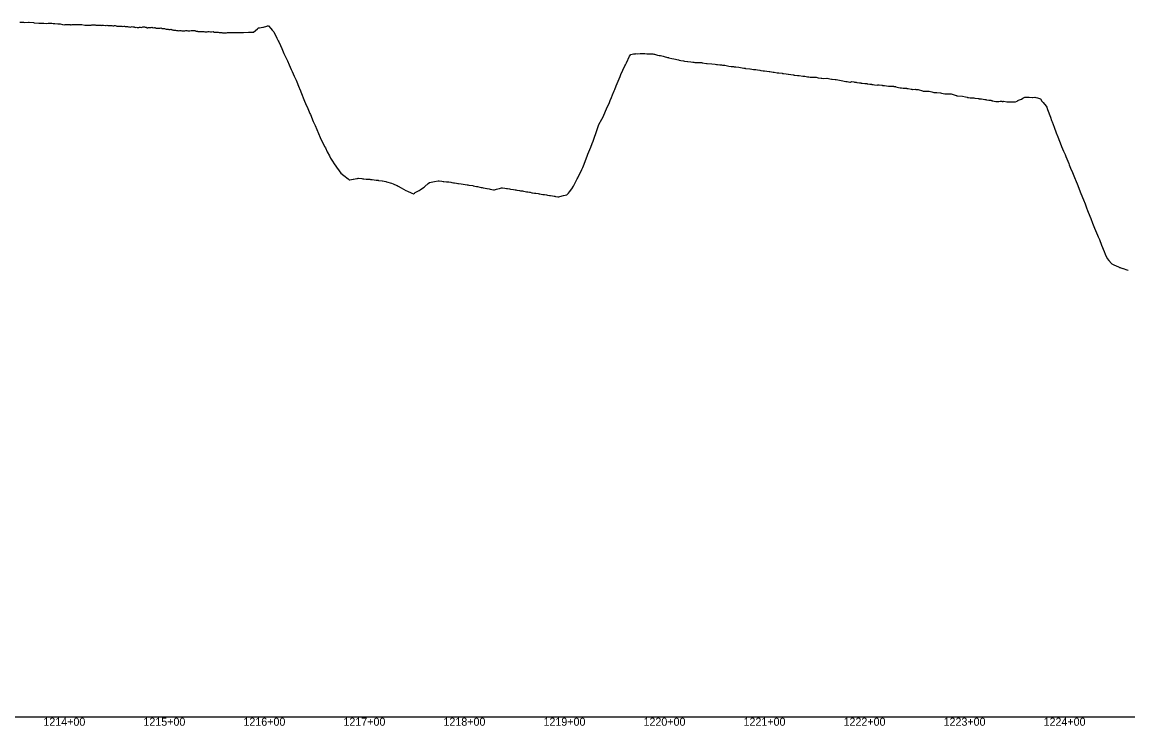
# Model space of a CAD drawing. Extents: x -3793 to 50787, y -1075 to 6138.
# Drawn here: x 8732 to 9837, y 991 to 1694 of the extents above; entities that cross this region are included whole.
import ezdxf

# ---------------------------------------------------------------- set-up
doc = ezdxf.new("R2010")
doc.units = 0
for name, color, linetype in [('RD_DDB_Profile_EX', 7, 'Continuous'), ('RD_DDB_StaTX', 7, 'Continuous'), ('RD_GPK_Profile_Cell', 7, 'Continuous')]:
    doc.layers.add(name, color=color, linetype=linetype)

msp = doc.modelspace()

# ---------------------------------------------------------------- linework, layer by layer
at = {"layer": 'RD_DDB_Profile_EX'}
for points in [[(8729.503009, 1693.61885), (8733.206748, 1693.6536), (8734.192229, 1693.5628), (8738.394902, 1693.783635), (8738.955283, 1693.729195), (8743.320547, 1693.309465), (8743.859296, 1693.25295), (8748.483948, 1692.711305), (8752.140934, 1692.67875), (8753.501889, 1692.682495), (8756.486141, 1692.57503), (8758.012612, 1692.695765), (8758.571274, 1692.74051), (8761.50016, 1692.83068), (8762.776944, 1692.56978), (8764.550411, 1692.29559), (8767.541276, 1692.136495), (8769.812808, 1692.064015), (8772.305608, 1691.5852), (8774.358646, 1691.19339), (8774.912452, 1691.28445), (8775.46886, 1691.344195), (8776.03563, 1691.381165), (8777.06994, 1691.36795), (8778.317092, 1691.353445)], [(8778.317092, 1691.353445), (8778.822135, 1691.306885), (8779.339304, 1691.28987), (8779.857607, 1691.27202), (8780.384342, 1691.22392), (8780.921404, 1691.232585), (8781.834272, 1691.353525), (8783.376872, 1691.559845), (8783.840112, 1691.470755), (8784.315116, 1691.424915), (8784.79204, 1691.47795), (8785.280299, 1691.41124), (8785.773518, 1691.36314), (8786.598604, 1691.35462), (8788.473506, 1691.33796), (8788.881253, 1691.301775), (8789.291653, 1691.448765), (8789.713053, 1691.43386), (8790.137156, 1691.33319), (8790.574923, 1691.29204), (8791.013971, 1691.29643), (8791.460292, 1691.41002), (8794.451086, 1690.839125), (8795.13079, 1690.782605), (8795.809634, 1690.729055), (8796.127268, 1690.749835), (8796.503834, 1690.774885), (8798.145026, 1690.802395), (8798.788009, 1690.817065), (8799.444191, 1690.832655), (8800.101338, 1690.810155), (8800.8916, 1690.89816), (8801.441501, 1691.07658), (8803.182473, 1691.186725), (8803.807684, 1691.16679), (8804.350347, 1691.052515), (8804.986315, 1691.026305), (8805.655932, 1690.903225), (8806.287984, 1690.8142), (8808.150589, 1690.80013), (8808.745268, 1690.71445), (8809.344991, 1690.661555), (8809.95555, 1690.75781), (8810.576196, 1690.61091), (8811.209994, 1690.5832), (8811.856287, 1690.65038), (8812.515526, 1690.88479), (8813.186561, 1690.76189), (8815.184597, 1690.579435), (8815.889955, 1690.55869), (8816.689718, 1690.610295), (8817.498778, 1690.581875), (8818.511931, 1690.452385), (8819.293957, 1690.511665), (8820.076716, 1690.447375), (8820.868121, 1690.387455), (8821.670294, 1690.322255), (8822.482793, 1690.215775), (8823.491217, 1690.230755), (8824.263819, 1690.564585), (8824.713261, 1690.57413), (8825.054311, 1690.58169), (8825.843105, 1689.97392), (8826.647153, 1689.917835), (8827.454116, 1689.90677), (8828.505099, 1689.90371), (8829.477593, 1689.640085), (8830.043024, 1689.60398), (8830.826273, 1689.665825), (8831.606377, 1689.61479), (8832.403258, 1689.519325), (8833.541954, 1689.68556), (8834.28046, 1689.66532), (8835.035142, 1689.57806), (8835.79681, 1689.40713), (8836.556064, 1689.39323), (8837.33281, 1689.335005), (8838.111449, 1689.2065), (8839.006257, 1689.07635), (8840.059784, 1688.78708), (8840.934873, 1689.08345), (8841.815117, 1689.46292), (8842.688934, 1689.23286), (8843.329714, 1689.154165), (8843.770589, 1689.014065), (8844.19166, 1688.88079), (8845.059041, 1688.56866), (8845.921982, 1688.59667), (8846.796789, 1688.28247), (8847.678055, 1688.267125), (8848.534921, 1688.405), (8849.192292, 1688.697695), (8850.052369, 1688.59745), (8850.916841, 1688.589545), (8851.778514, 1688.834265), (8852.654452, 1689.125415), (8853.362138, 1689.10319), (8854.20882, 1689.182515), (8855.049615, 1688.91474), (8855.904279, 1688.69496), (8856.764798, 1688.25346)], [(8856.764798, 1688.25346), (8857.619364, 1688.244755), (8858.063585, 1688.413415), (8858.490712, 1688.57624), (8859.360358, 1688.527365), (8860.234454, 1688.513885), (8860.949903, 1688.381085), (8861.87335, 1688.74537), (8862.827917, 1688.228265), (8863.719943, 1688.26896), (8864.114546, 1688.25207), (8865.030713, 1688.380965), (8865.940674, 1687.824885), (8866.863353, 1687.815185), (8867.786943, 1687.857365), (8868.706982, 1687.80132), (8869.113624, 1687.80464), (8870.027243, 1687.89286), (8870.942789, 1687.975795), (8871.85314, 1687.553225), (8872.356581, 1687.526275), (8872.773447, 1687.504425), (8873.698967, 1687.358), (8874.129244, 1687.36887), (8875.027652, 1686.956585), (8875.937406, 1686.901375), (8877.120913, 1686.88613), (8877.756621, 1686.75125), (8878.671669, 1686.38459), (8879.148652, 1686.391975), (8880.044018, 1686.292625), (8880.933991, 1686.828015), (8881.885246, 1686.219825), (8882.463674, 1686.050225), (8883.37176, 1685.90584), (8884.275622, 1685.849415), (8885.191266, 1685.74933), (8886.103441, 1685.555955), (8886.649578, 1685.409835), (8887.552523, 1685.31385), (8888.506193, 1685.25996), (8889.713202, 1685.54863), (8890.659473, 1685.30594), (8891.598323, 1685.25058), (8892.548906, 1685.24519), (8893.492124, 1685.095855), (8894.717623, 1685.125965), (8895.651409, 1685.54319), (8896.178242, 1685.48793), (8896.597256, 1685.444525), (8897.535595, 1685.15592), (8898.484876, 1685.1047), (8899.718753, 1685.157275), (8900.942574, 1685.335195), (8901.597687, 1685.43128), (8902.532601, 1685.372795), (8903.477448, 1685.464225), (8904.41505, 1685.318815), (8905.362584, 1684.986395), (8905.706906, 1684.881165), (8906.302849, 1684.699735), (8907.251447, 1684.60384), (8907.572052, 1684.556475), (8908.532971, 1684.505085), (8909.682771, 1684.56217), (8910.638738, 1684.511085), (8911.605644, 1684.559125), (8912.563005, 1684.364675), (8913.53022, 1684.31643), (8914.488393, 1684.17002), (8915.23557, 1684.16573), (8916.072952, 1684.13983), (8917.031532, 1684.20545), (8917.984575, 1684.508165), (8918.93213, 1684.335555), (8920.175132, 1684.237), (8921.116577, 1684.20795), (8922.979067, 1684.28914), (8923.900261, 1683.89177), (8924.814822, 1683.86445), (8925.266868, 1683.903985), (8926.175035, 1683.83552), (8927.074796, 1683.72309), (8927.966268, 1683.65609), (8928.849566, 1683.457145), (8929.724673, 1683.39232), (8930.591066, 1683.41685), (8931.449094, 1683.354035), (8932.120345, 1683.1483), (8933.046513, 1683.213275), (8933.967428, 1683.231955), (8934.292898, 1683.222275), (8934.883023, 1683.205495), (8935.337557, 1683.21851), (8936.250207, 1683.193395), (8937.156638, 1683.437835), (8938.056913, 1683.45689), (8939.05723, 1683.419795), (8939.833948, 1683.35399), (8940.435235, 1683.36549), (8941.317046, 1683.342285)], [(8941.317046, 1683.342285), (8942.191584, 1683.319275), (8943.058938, 1683.33953), (8943.919189, 1683.316845), (8944.772162, 1683.295365), (8945.58039, 1683.32554), (8946.417672, 1683.346805), (8947.246467, 1683.408765), (8948.066904, 1683.26657), (8948.585895, 1683.320875), (8949.205017, 1683.386515), (8953.350227, 1683.51005), (8958.114559, 1683.65934), (8960.112671, 1683.725015), (8962.344515, 1683.623545), (8962.878891, 1683.70085), (8963.255263, 1683.75583), (8967.164634, 1687.085195), (8967.643223, 1687.53196), (8968.21241, 1688.063805), (8969.370114, 1688.16203), (8972.407555, 1688.84425), (8973.076944, 1688.733235), (8976.475286, 1689.786085), (8977.171887, 1689.934425), (8978.228061, 1690.159675), (8980.601142, 1687.349895), (8981.936219, 1685.801495), (8983.381486, 1684.126655), (8986.700551, 1677.60836), (8988.025777, 1675.00745), (8988.537237, 1674.007355), (8990.049907, 1670.58022), (8991.464883, 1667.416015), (8993.695334, 1662.431775), (8996.229215, 1657.015035), (8997.069713, 1655.21959), (8998.855798, 1651.099915), (9000.993547, 1646.479735), (9001.875106, 1644.57565), (9004.018647, 1639.8688), (9005.757879, 1635.69609), (9008.843431, 1628.298035), (9009.183903, 1627.54756), (9010.153849, 1625.090405), (9010.522211, 1624.184095), (9014.351583, 1614.76854), (9015.286544, 1612.623455), (9017.575961, 1607.374325), (9019.521709, 1602.675435), (9020.050876, 1601.407755), (9022.867082, 1594.665175), (9024.815208, 1590.47805), (9029.922465, 1578.686465), (9034.343872, 1569.550805), (9035.047278, 1568.097925), (9037.010743, 1564.402515), (9039.108204, 1560.11524), (9040.227578, 1557.828475), (9042.0707, 1555.00569), (9043.872536, 1552.268255), (9045.410428, 1549.933235), (9046.141361, 1549.041965), (9048.806321, 1545.36681), (9050.595847, 1542.89048), (9053.4012, 1540.6519), (9057.706444, 1537.217895), (9058.165532, 1536.87818), (9058.98599, 1536.27007), (9059.565247, 1536.305765), (9062.929864, 1536.943765), (9063.283524, 1537.010835), (9066.611476, 1537.59829), (9067.232774, 1537.7124), (9067.694196, 1537.785665), (9068.035484, 1537.83981), (9071.519326, 1537.49993), (9072.458528, 1537.4083), (9073.612867, 1537.29563), (9075.869836, 1537.091885), (9077.22286, 1536.985465), (9079.657635, 1536.794245), (9080.308446, 1536.722055), (9081.987193, 1536.52066), (9084.014803, 1536.277505), (9085.98461, 1536.01663), (9086.751525, 1535.928445), (9087.90533, 1535.79592), (9088.322823, 1535.743025), (9091.815554, 1535.34624), (9092.189716, 1535.3), (9093.842039, 1534.83997), (9095.431432, 1534.569345), (9096.28026, 1534.30664), (9101.062783, 1532.82994), (9102.790385, 1532.321995), (9103.444992, 1532.017685), (9105.845307, 1530.90866), (9106.81323, 1530.4616), (9107.81195, 1529.950625), (9110.833127, 1528.1733)], [(9260.048935, 1520.54055), (9262.219726, 1520.20473), (9263.668568, 1519.934125), (9264.359667, 1519.805055), (9265.274064, 1519.65483), (9267.529921, 1519.25), (9268.063408, 1519.36716), (9268.451091, 1519.4523), (9269.618526, 1519.70854), (9273.233614, 1520.53032), (9276.314132, 1521.230265), (9277.084433, 1521.974195), (9278.016137, 1523.017215), (9279.204163, 1524.34667), (9281.634638, 1527.20793), (9283.028591, 1530.02755), (9286.958711, 1537.109595), (9287.581183, 1538.40664), (9291.444389, 1546.456115), (9292.363706, 1548.628545), (9293.725396, 1552.03206), (9297.146229, 1560.843525), (9297.617946, 1562.05821), (9300.455263, 1568.9389), (9301.928753, 1572.550105), (9302.953211, 1575.06013), (9306.711276, 1586.485445), (9308.400461, 1591.4707), (9311.493799, 1596.860525), (9313.242209, 1599.90621), (9313.634775, 1600.8534), (9316.276322, 1607.31075), (9318.981125, 1613.51697), (9319.864657, 1615.56077), (9321.058845, 1618.523415), (9322.187587, 1621.32295), (9323.739312, 1625.11627), (9324.331221, 1626.4792), (9325.841368, 1630.29178), (9329.685086, 1639.43009), (9330.623891, 1641.51071), (9334.443209, 1649.99075), (9335.042748, 1651.018935), (9335.406414, 1651.744175), (9336.144283, 1653.215155), (9339.21519, 1659.636555), (9340.404371, 1661.3077), (9343.078214, 1662.098205), (9344.97146, 1662.265785), (9345.77008, 1662.3363), (9346.939082, 1662.254435), (9349.927832, 1662.354885), (9350.797804, 1662.412725), (9351.139669, 1662.391135), (9351.924142, 1662.4), (9354.536506, 1662.311445), (9356.513162, 1662.244695), (9358.508264, 1662.214435), (9359.319029, 1662.212655), (9361.890586, 1662.207345), (9362.359943, 1662.20201), (9363.542744, 1661.83537), (9364.101553, 1661.686885), (9366.209521, 1661.126985), (9367.271966, 1660.94141), (9368.884076, 1660.599935), (9370.057008, 1660.351715), (9372.65733, 1659.73381), (9373.902414, 1659.36865), (9376.99653, 1658.58251), (9377.74525, 1658.41745), (9378.046702, 1658.343145), (9378.449122, 1658.22529), (9381.585863, 1657.307885), (9383.440251, 1657.12782), (9388.014168, 1655.96652), (9388.838141, 1655.762175), (9390.296133, 1655.48158), (9393.09546, 1655.01714), (9394.240125, 1654.902615), (9396.978301, 1654.603315), (9397.579214, 1654.538475), (9400.392169, 1654.237015), (9402.361737, 1653.906885), (9403.447433, 1653.72569), (9404.585138, 1653.550465), (9405.05649, 1653.54562), (9406.194679, 1653.481335), (9407.14426, 1653.485655), (9411.577599, 1653.328305), (9411.926783, 1653.25494), (9416.009506, 1652.40527), (9416.709306, 1652.355085), (9421.491829, 1652.074905), (9424.845424, 1651.673145), (9426.274352, 1651.49009), (9427.252781, 1651.37233), (9429.320362, 1651.23482), (9431.056876, 1651.071955), (9432.171768, 1650.96831), (9434.283595, 1650.655425)], [(9434.283595, 1650.655425), (9435.839399, 1650.346905), (9438.445351, 1649.746925), (9440.621922, 1649.55424), (9442.052981, 1649.42924), (9443.048517, 1649.316305), (9443.799615, 1649.2242), (9445.404445, 1649.136645), (9448.493444, 1648.97059), (9450.186968, 1648.599715), (9453.395559, 1647.9), (9454.080066, 1647.738035), (9454.656477, 1647.651215), (9454.969491, 1647.618115), (9459.396548, 1647.155245), (9459.752014, 1647.09527), (9463.07358, 1646.538945), (9464.534537, 1646.43918), (9465.277792, 1646.318585), (9467.130775, 1646.00843), (9469.31706, 1645.7146), (9470.318242, 1645.58111), (9472.835907, 1645.26845), (9474.099583, 1645.149245), (9476.450065, 1644.97022), (9478.882106, 1644.498025), (9479.48584, 1644.381335), (9481.258312, 1644.147035), (9482.684853, 1643.94543), (9483.664629, 1643.77722), (9486.735213, 1643.25386), (9488.447152, 1643.055815), (9491.72028, 1642.681095), (9492.216731, 1642.60796), (9493.229675, 1642.44027), (9495.842429, 1642.010595), (9497.702896, 1641.77848), (9498.012199, 1641.734255), (9502.794722, 1641.075), (9503.325671, 1641.0615), (9503.841182, 1640.932135), (9507.170992, 1640.612385), (9507.577245, 1640.605665), (9508.690131, 1640.588575), (9512.359768, 1639.93168), (9512.777717, 1639.85741), (9514.515559, 1639.820075), (9515.849963, 1639.44713), (9517.142291, 1639.285345), (9518.482451, 1639.119105), (9519.696577, 1638.9685), (9521.924814, 1638.773015), (9523.001047, 1638.67979), (9525.687283, 1638.731525), (9526.707337, 1638.457235), (9527.750937, 1638.17726), (9530.722243, 1637.81548), (9531.48986, 1637.756805), (9533.324452, 1637.61861), (9536.272383, 1637.730335), (9536.846099, 1637.68776), (9539.546105, 1637.004075), (9541.057017, 1636.785), (9541.767935, 1636.777305), (9544.812909, 1636.634225), (9545.837429, 1636.49061), (9547.29847, 1636.287425), (9550.619952, 1635.56719), (9555.402475, 1634.564395), (9555.762904, 1634.35898), (9556.309426, 1634.35661), (9556.852685, 1634.37778), (9559.512016, 1633.885325), (9560.187664, 1633.87865), (9560.851261, 1634.295115), (9561.505372, 1634.35044), (9563.496084, 1634.04554), (9564.06645, 1633.867545), (9564.622509, 1633.884585), (9565.171884, 1633.817505), (9565.714398, 1633.778545), (9566.251868, 1633.45026), (9569.05544, 1633.08412), (9569.412921, 1633.14546), (9569.763699, 1633.172985), (9570.108401, 1633.14774), (9570.448434, 1633.007775), (9570.780301, 1632.91787), (9571.103862, 1632.913985), (9571.423884, 1632.87559), (9571.740372, 1632.87119), (9574.532568, 1632.617675), (9575.77628, 1632.506005), (9576.293314, 1632.472905), (9576.804719, 1632.1838), (9577.311754, 1632.10458), (9579.315091, 1631.932465), (9580.252144, 1631.853005), (9580.58816, 1631.83115), (9580.917998, 1631.76319), (9581.242289, 1631.678605)], [(9581.242289, 1631.678605), (9581.562665, 1631.63017), (9581.875615, 1631.45421), (9582.18125, 1631.42335), (9582.538484, 1631.45527), (9582.846506, 1631.43984), (9584.097614, 1631.289235), (9587.020148, 1630.941045), (9587.506695, 1631.06291), (9587.993083, 1631.136195), (9588.475054, 1631.08669), (9588.880137, 1631.057575), (9591.476689, 1630.87384), (9591.793461, 1630.764), (9592.109939, 1630.62271), (9592.426122, 1630.654975), (9592.74201, 1630.655695), (9593.054968, 1630.59235), (9593.685678, 1630.515145), (9594.00029, 1630.37473), (9598.108528, 1629.78308), (9598.592527, 1629.78339), (9599.081044, 1629.98051), (9599.568858, 1629.958345), (9602.591359, 1629.785315), (9602.910827, 1629.802545), (9603.229689, 1629.692825), (9603.544934, 1629.64607), (9603.862737, 1629.61626), (9604.17978, 1629.586515), (9604.496064, 1629.43045), (9604.809327, 1629.431405), (9605.124313, 1629.41774), (9605.438548, 1629.325345), (9608.010229, 1628.65379), (9609.692308, 1628.21648), (9610.17778, 1628.21949), (9610.657879, 1628.076135), (9611.141501, 1628.006875), (9612.792752, 1627.978805), (9614.04662, 1627.95891), (9614.361759, 1627.89877), (9614.675844, 1627.823225), (9614.988882, 1627.76351), (9615.298195, 1627.7496), (9615.609358, 1627.75235), (9615.919488, 1627.755085), (9616.228588, 1627.680355), (9616.534802, 1627.651135), (9617.575275, 1627.445565), (9620.798493, 1626.81245), (9621.276662, 1626.72129), (9622.006131, 1626.444185), (9622.357798, 1626.470915), (9625.067405, 1626.68014), (9625.369683, 1626.572285), (9625.672103, 1626.557475), (9625.974403, 1626.466925), (9626.277881, 1626.449755), (9626.58033, 1626.48045), (9627.187308, 1626.357485), (9627.489496, 1626.343175), (9627.796421, 1626.35797), (9632.159998, 1625.074905), (9632.629797, 1624.93518), (9633.09911, 1624.913195), (9638.868747, 1624.84374), (9641.487891, 1624.04424), (9643.267614, 1623.50297), (9643.729238, 1623.5283), (9644.192085, 1623.435655), (9644.652518, 1623.41486), (9646.270414, 1623.42429), (9649.918245, 1623.113355), (9651.052937, 1622.85394), (9654.39449, 1622.093625), (9654.842863, 1622.074215), (9655.291997, 1622.074875), (9655.83546, 1622.08968), (9660.799413, 1622.08788), (9665.681398, 1620.4379), (9666.115999, 1620.35454), (9666.552679, 1620.290715), (9666.997295, 1620.207965), (9672.18391, 1619.74272), (9674.965552, 1619.09987), (9676.731976, 1618.69427), (9677.181392, 1618.60797), (9677.634069, 1618.53821), (9678.097923, 1618.46926), (9679.748075, 1618.284425), (9683.266776, 1618.083445), (9684.530598, 1617.916265), (9687.779846, 1617.490255), (9688.244351, 1617.40314), (9688.709815, 1617.29226), (9689.313121, 1617.276515), (9689.671627, 1617.28354), (9690.161104, 1617.31277), (9690.662023, 1617.29507), (9691.122262, 1617.254595)], [(9691.122262, 1617.254595), (9694.244497, 1616.569315), (9694.852975, 1616.5255), (9695.469851, 1616.47836), (9696.090697, 1616.277865), (9698.329854, 1615.88953), (9698.878168, 1615.849205), (9699.265449, 1615.820705), (9699.745873, 1615.68989), (9700.23263, 1615.679935), (9700.728954, 1615.543975), (9701.225977, 1615.45683), (9701.733692, 1615.29466), (9702.253805, 1615.228235), (9703.660691, 1614.950115), (9705.251361, 1614.6371), (9705.879055, 1614.53039), (9706.512859, 1614.486625), (9707.150535, 1614.47018), (9707.797969, 1614.393245), (9708.443214, 1614.512635), (9709.86192, 1614.776435), (9710.339312, 1614.764865), (9710.824716, 1614.750225), (9711.316399, 1614.68867), (9711.811037, 1614.649525), (9712.321254, 1614.608275), (9712.835658, 1614.620435), (9713.357348, 1614.684115), (9716.253651, 1614.28859), (9716.900015, 1614.30636), (9717.5459, 1614.226805), (9718.20498, 1614.214605), (9718.874556, 1614.23282), (9719.547346, 1614.254445), (9720.226644, 1614.27628), (9720.819877, 1614.260815), (9722.793637, 1614.13235), (9723.550631, 1614.292055), (9724.295888, 1614.337145), (9725.04739, 1614.23166), (9726.586427, 1614.80561), (9727.236603, 1615.589975), (9727.573306, 1615.67612), (9727.962978, 1615.726765), (9730.996712, 1617.009395), (9732.355829, 1617.79151), (9734.229142, 1618.869815), (9736.692839, 1618.78351), (9737.138352, 1618.785235), (9737.904969, 1618.78819), (9738.581524, 1618.717145), (9741.579419, 1618.611705), (9741.920875, 1618.627575), (9744.311365, 1618.73843), (9745.2523, 1618.65076), (9746.929004, 1618.106475), (9750.04746, 1617.03275), (9751.485921, 1614.97075), (9752.59447, 1613.382655), (9755.789849, 1609.80646), (9756.268445, 1608.895315), (9757.099589, 1606.484165), (9759.931374, 1598.814295), (9761.050968, 1595.55293), (9761.539032, 1594.132075), (9763.597809, 1588.818305), (9765.833491, 1583.10892), (9767.295053, 1579.369895), (9770.616014, 1570.535325), (9770.92719, 1569.707895), (9773.057499, 1564.915805), (9774.589783, 1561.548685), (9775.398537, 1559.572755), (9777.252994, 1555.044295), (9778.251093, 1552.547195), (9778.826409, 1551.162835), (9780.18106, 1547.821045), (9781.911266, 1543.554845), (9784.601824, 1536.99421), (9784.963583, 1536.10897), (9787.238223, 1530.545565), (9789.746106, 1524.323515), (9790.384404, 1522.74061), (9792.884299, 1516.45478), (9794.528629, 1512.29773), (9796.173934, 1508.140105), (9797.164025, 1505.552735), (9799.311152, 1499.952565), (9800.193586, 1497.6521), (9801.970105, 1492.97215), (9804.093675, 1487.86275), (9807.031528, 1481.0816), (9807.772958, 1479.30243), (9808.876198, 1476.560015), (9811.148222, 1470.91435), (9813.658721, 1464.84807), (9814.79748, 1462.097505), (9816.841832, 1457.83201), (9818.441244, 1455.557975), (9820.86198, 1452.555115)], [(9110.833127, 1528.1733), (9113.030007, 1526.826515), (9115.410353, 1525.775685), (9117.089275, 1525.03458), (9117.9409, 1524.698505), (9120.192876, 1523.624105), (9121.559104, 1522.972155), (9123.122782, 1522.3), (9124.254678, 1523.032855), (9124.975399, 1523.478645), (9128.701222, 1525.78184), (9129.757922, 1526.449785), (9132.126332, 1527.94599), (9133.930712, 1529.09783), (9134.540445, 1529.63279), (9137.988818, 1532.656475), (9139.322968, 1533.723935), (9144.105491, 1534.64619), (9147.799252, 1535.35), (9148.584546, 1535.251355), (9148.895273, 1535.21775), (9151.489968, 1534.904745), (9152.944594, 1534.754725), (9153.670537, 1534.670755), (9156.259623, 1534.371405), (9157.008558, 1534.28481), (9157.336371, 1534.254985), (9158.45306, 1534.124175), (9160.613289, 1533.8091), (9161.534367, 1533.67476), (9163.235583, 1533.38997), (9164.028752, 1533.25718), (9166.228427, 1532.95358), (9167.429977, 1532.736765), (9168.018107, 1532.6653), (9170.88767, 1532.30793), (9172.80063, 1531.98999), (9174.741542, 1531.66754), (9176.727422, 1531.313165), (9177.583153, 1531.189205), (9178.654932, 1531.03411), (9182.551445, 1530.468635), (9182.986149, 1530.4), (9186.072945, 1529.727735), (9186.680695, 1529.59577), (9187.148199, 1529.494255), (9189.535883, 1528.97603), (9190.799409, 1528.70175), (9191.930722, 1528.45555), (9192.953162, 1528.23314), (9194.885816, 1527.926505), (9196.39108, 1527.6143), (9196.713245, 1527.570905), (9198.973638, 1527.267575), (9199.812183, 1527.103195), (9201.495768, 1526.77316), (9203.222642, 1526.43479), (9204.168611, 1526.29173), (9206.278291, 1526.936355), (9207.552159, 1527.28312), (9209.074004, 1527.59866), (9211.060814, 1528.185395), (9211.449075, 1528.3), (9212.06086, 1528.21552), (9214.45811, 1527.91384), (9216.028575, 1527.657815), (9217.063146, 1527.51499), (9219.065764, 1527.23853), (9220.128661, 1527.0731), (9220.62586, 1527.001275), (9223.24337, 1526.62381), (9224.725943, 1526.36629), (9225.408383, 1526.247755), (9226.627822, 1526.036045), (9229.29042, 1525.57379), (9230.190906, 1525.42008), (9232.020367, 1525.130085), (9233.22436, 1524.92887), (9233.630796, 1524.867665), (9234.97343, 1524.64903), (9236.221871, 1524.44594), (9237.616813, 1524.172305), (9239.220082, 1523.897945), (9239.755953, 1523.788435), (9241.622041, 1523.40711), (9242.217197, 1523.29295), (9244.005089, 1523.009705), (9244.538476, 1522.948745), (9245.127331, 1522.881585), (9245.432655, 1522.835775), (9247.906014, 1522.533525), (9248.968982, 1522.346875), (9249.320999, 1522.290045), (9250.679566, 1522.070825), (9252.46414, 1521.78172), (9253.426313, 1521.626335), (9254.103522, 1521.516965), (9256.178776, 1521.185135), (9256.993411, 1521.05), (9259.157529, 1520.68841), (9260.048935, 1520.54055)], [(9820.86198, 1452.555115), (9821.357537, 1452.38785), (9823.223768, 1451.51011), (9828.006291, 1449.26412), (9828.629194, 1448.97203), (9829.10432, 1448.81441), (9829.673272, 1448.64329), (9830.355447, 1448.39792), (9831.206991, 1448.158785), (9832.279217, 1447.808655), (9832.788814, 1447.64222), (9836.353756, 1446.479195), (9837.571337, 1445.94547)]]:
    msp.add_lwpolyline(points, dxfattribs=at)
at = {"layer": 'RD_GPK_Profile_Cell'}
msp.add_line((1000, 1000), (46600, 1000), dxfattribs=at)

# ---------------------------------------------------------------- texts
at = {"layer": 'RD_DDB_StaTX'}
for s, p in [('1214+00', (8753.125471, 991)), ('1215+00', (8853.125471, 991)), ('1216+00', (8953.125471, 991)), ('1217+00', (9053.125471, 991)), ('1218+00', (9153.125471, 991)), ('1219+00', (9253.125471, 991)), ('1220+00', (9353.125471, 991)), ('1221+00', (9453.125471, 991)), ('1222+00', (9553.125471, 991)), ('1223+00', (9653.125471, 991)), ('1224+00', (9753.125471, 991))]:
    msp.add_text(s, height=8, dxfattribs=at).set_placement(p)

doc.saveas('drawing.dxf')
